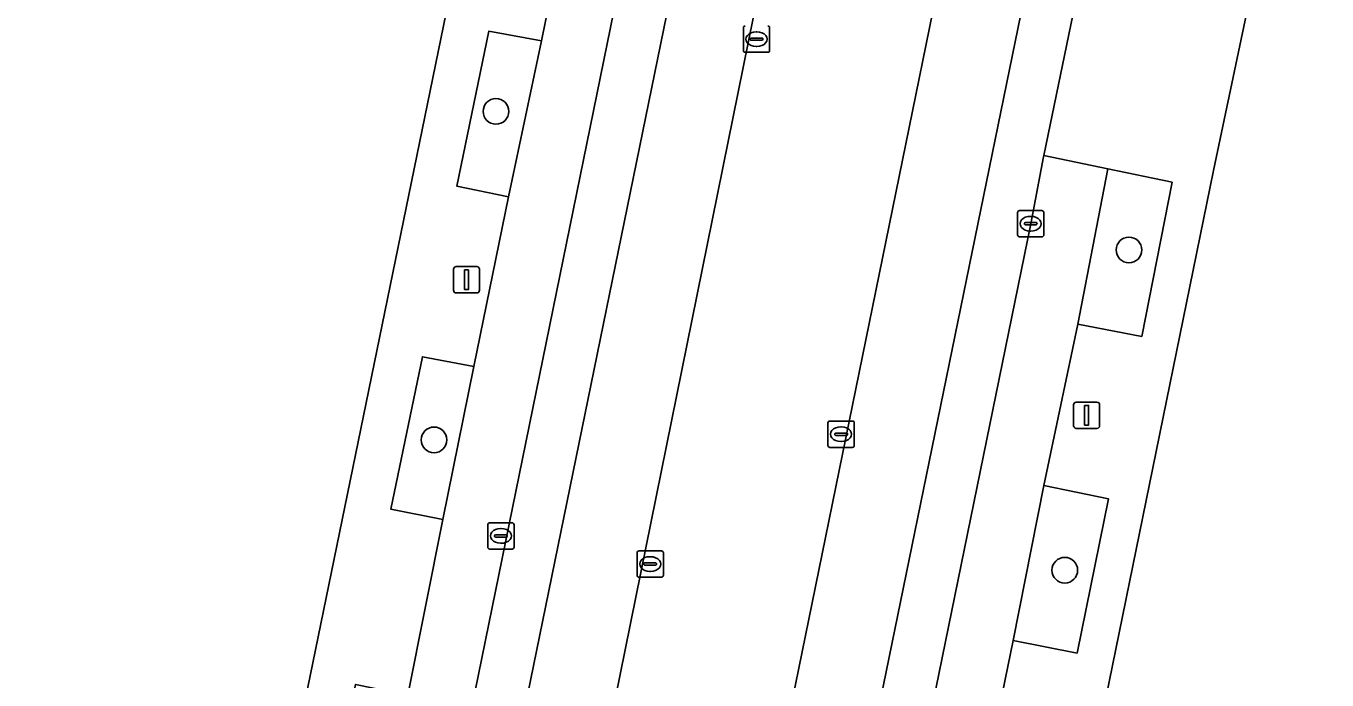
# Model space of a CAD drawing. Extents: x 157692 to 159674, y 381452 to 383291.
# Drawn here: x 158551.38 to 158600.91, y 382389.47 to 382414.37 of the extents above; entities that cross this region are included whole.
import ezdxf

# ---------------------------------------------------------------- set-up
doc = ezdxf.new("R2010")
doc.units = 0
for name, color, linetype in [('IMGEO_Berm_groen', 7, 'Continuous'), ('IMGEO_Boom', 7, 'Continuous'), ('IMGEO_Erf', 7, 'Continuous'), ('IMGEO_Groenvoorziening', 7, 'Continuous'), ('IMGEO_Kolk', 7, 'Continuous'), ('IMGEO_Lichtmast', 7, 'Continuous'), ('IMGEO_Parkeervlak_open', 7, 'Continuous'), ('IMGEO_Rijbaan_lokaal_gesloten', 7, 'Continuous'), ('IMGEO_Voetpad_open', 7, 'Continuous')]:
    doc.layers.add(name, color=color, linetype=linetype)

msp = doc.modelspace()

# ---------------------------------------------------------------- linework, layer by layer
at = {"layer": 'IMGEO_Berm_groen'}
msp.add_lwpolyline([(158594.974, 382459.491), (158588.522, 382460.914), (158587.191, 382454.412), (158580.059, 382419.567), (158566.979, 382355.038), (158573.413, 382353.716), (158587.176, 382421.152)], close=True, dxfattribs=at)
at = {"layer": 'IMGEO_Boom'}
for centre in [(158569.271, 382411.118), (158593.37, 382405.841), (158566.914, 382398.609), (158590.926, 382393.646)]:
    msp.add_circle(centre, 0.489, dxfattribs=at)
at = {"layer": 'IMGEO_Erf'}
for points in [[(158551.807, 382338.849), (158552.915, 382344.297), (158553.891, 382349.094), (158567.581, 382415.871), (158577.178, 382462.682), (158570.176, 382468.831), (158556.118, 382471.739), (158555.348, 382468.252), (158516.523, 382476.068), (158514.539, 382476.468), (158509.694, 382477.443), (158475.129, 382484.401), (158465.109, 382486.418), (158458.989, 382487.647), (158450.596, 382489.334)], [(158606.392, 382407.684), (158640.356, 382400.731), (158641.477, 382406.209), (158602.825, 382414.123), (158607.823, 382438.538), (158648.181, 382430.276), (158649.193, 382435.221), (158604.189, 382444.195), (158604.469, 382445.54), (158604.319, 382445.573), (158596.581, 382408.867), (158587.106, 382362.4), (158586.469, 382359.129), (158585.896, 382356.517), (158584.905, 382351.489), (158583.992, 382346.928)]]:
    msp.add_lwpolyline(points, dxfattribs=at)
at = {"layer": 'IMGEO_Groenvoorziening'}
for points in [[(158571, 382413.8), (158568.996, 382414.168), (158567.78, 382408.277), (158569.746, 382407.866)], [(158595.009, 382408.422), (158592.564, 382408.929), (158591.425, 382403.013), (158593.853, 382402.547)], [(158568.433, 382401.407), (158566.473, 382401.774), (158565.269, 382395.972), (158567.249, 382395.578)], [(158590.125, 382396.874), (158588.966, 382390.966), (158591.392, 382390.491), (158592.586, 382396.368)]]:
    msp.add_lwpolyline(points, close=True, dxfattribs=at)
at = {"layer": 'IMGEO_Kolk'}
for p, q in [((158578.69, 382413.443), (158578.69, 382414.295)), ((158579.178, 382414.149), (158579.203, 382414.149)), ((158579.691, 382414.295), (158579.691, 382413.443)), ((158578.949, 382413.863), (158578.949, 382413.875)), ((158579.387, 382413.826), (158578.989, 382413.826)), ((158578.992, 382413.912), (158579.39, 382413.912)), ((158579.201, 382413.589), (158579.176, 382413.589)), ((158579.433, 382413.875), (158579.433, 382413.863)), ((158579.617, 382413.369), (158578.765, 382413.369)), ((158589.128, 382406.415), (158589.128, 382407.267)), ((158589.203, 382407.341), (158590.055, 382407.341)), ((158589.616, 382407.121), (158589.641, 382407.121)), ((158590.129, 382407.267), (158590.129, 382406.415)), ((158589.387, 382406.835), (158589.387, 382406.847)), ((158589.825, 382406.798), (158589.427, 382406.798)), ((158589.43, 382406.884), (158589.828, 382406.884)), ((158589.639, 382406.561), (158589.614, 382406.561)), ((158589.871, 382406.847), (158589.871, 382406.835)), ((158590.055, 382406.341), (158589.203, 382406.341)), ((158581.911, 382398.399), (158581.911, 382399.251)), ((158581.986, 382399.325), (158582.838, 382399.325)), ((158582.399, 382399.105), (158582.424, 382399.105)), ((158582.912, 382399.251), (158582.912, 382398.399)), ((158582.17, 382398.819), (158582.17, 382398.831)), ((158582.608, 382398.782), (158582.21, 382398.782)), ((158582.213, 382398.868), (158582.611, 382398.868)), ((158582.654, 382398.831), (158582.654, 382398.819)), ((158582.838, 382398.325), (158581.986, 382398.325)), ((158582.422, 382398.545), (158582.397, 382398.545)), ((158568.96, 382394.527), (158568.96, 382395.379)), ((158569.035, 382395.453), (158569.887, 382395.453)), ((158569.448, 382395.233), (158569.473, 382395.233)), ((158569.961, 382395.379), (158569.961, 382394.527)), ((158569.219, 382394.947), (158569.219, 382394.959)), ((158569.657, 382394.91), (158569.259, 382394.91)), ((158569.262, 382394.996), (158569.66, 382394.996)), ((158569.471, 382394.673), (158569.446, 382394.673)), ((158569.703, 382394.959), (158569.703, 382394.947)), ((158569.887, 382394.453), (158569.035, 382394.453)), ((158574.643, 382393.456), (158574.643, 382394.308)), ((158574.718, 382394.382), (158575.57, 382394.382)), ((158575.131, 382394.162), (158575.156, 382394.162)), ((158575.644, 382394.308), (158575.644, 382393.456)), ((158574.902, 382393.876), (158574.902, 382393.888)), ((158575.34, 382393.839), (158574.942, 382393.839)), ((158574.945, 382393.925), (158575.343, 382393.925)), ((158575.386, 382393.888), (158575.386, 382393.876)), ((158575.57, 382393.382), (158574.718, 382393.382)), ((158575.154, 382393.602), (158575.129, 382393.602))]:
    msp.add_line(p, q, dxfattribs=at)
for points in [[(158578.69, 382413.443), (158578.69, 382414.295)], [(158579.691, 382414.295), (158579.691, 382413.443)], [(158579.617, 382413.369), (158578.765, 382413.369)], [(158589.128, 382406.415), (158589.128, 382407.267)], [(158589.203, 382407.341), (158590.055, 382407.341)], [(158590.129, 382407.267), (158590.129, 382406.415)], [(158590.055, 382406.341), (158589.203, 382406.341)], [(158581.911, 382398.399), (158581.911, 382399.251)], [(158581.986, 382399.325), (158582.838, 382399.325)], [(158582.912, 382399.251), (158582.912, 382398.399)], [(158582.838, 382398.325), (158581.986, 382398.325)], [(158568.96, 382394.527), (158568.96, 382395.379)], [(158569.035, 382395.453), (158569.887, 382395.453)], [(158569.961, 382395.379), (158569.961, 382394.527)], [(158569.887, 382394.453), (158569.035, 382394.453)], [(158574.643, 382393.456), (158574.643, 382394.308)], [(158574.718, 382394.382), (158575.57, 382394.382)], [(158575.644, 382394.308), (158575.644, 382393.456)], [(158575.57, 382393.382), (158574.718, 382393.382)]]:
    msp.add_lwpolyline(points, dxfattribs=at)
for centre, radius, start, end in [((158578.767, 382414.293), 0.0765, 91.552, 178.448), ((158578.767, 382414.293), 0.0765, 91.552, 178.448), ((158579.615, 382414.293), 0.0765, 1.552, 88.448), ((158579.615, 382414.293), 0.0765, 1.552, 88.448), ((158578.767, 382413.445), 0.0765, 181.552, 268.448), ((158578.767, 382413.445), 0.0765, 181.552, 268.448), ((158578.989, 382413.872), 0.0403, 85.8775, 175.7526), ((158578.986, 382413.862), 0.0366, 178.938, 274.7102), ((158579.39, 382413.869), 0.043, 264.8664, 352.4533), ((158579.394, 382413.874), 0.0386, 1.7309, 96.639), ((158579.615, 382413.445), 0.0765, 271.552, 358.448), ((158579.615, 382413.445), 0.0765, 271.552, 358.448), ((158589.205, 382407.265), 0.0765, 91.552, 178.448), ((158589.205, 382407.265), 0.0765, 91.552, 178.448), ((158590.053, 382407.265), 0.0765, 1.552, 88.448), ((158590.053, 382407.265), 0.0765, 1.552, 88.448), ((158589.427, 382406.844), 0.0403, 85.8775, 175.7526), ((158589.424, 382406.834), 0.0366, 178.938, 274.7102), ((158589.828, 382406.841), 0.043, 264.8664, 352.4533), ((158589.832, 382406.846), 0.0386, 1.7309, 96.639), ((158589.205, 382406.417), 0.0765, 181.552, 268.448), ((158589.205, 382406.417), 0.0765, 181.552, 268.448), ((158590.053, 382406.417), 0.0765, 271.552, 358.448), ((158590.053, 382406.417), 0.0765, 271.552, 358.448), ((158581.988, 382399.249), 0.0765, 91.552, 178.448), ((158581.988, 382399.249), 0.0765, 91.552, 178.448), ((158582.836, 382399.249), 0.0765, 1.552, 88.448), ((158582.836, 382399.249), 0.0765, 1.552, 88.448), ((158582.21, 382398.828), 0.0403, 85.8775, 175.7526), ((158582.207, 382398.818), 0.0366, 178.938, 274.7102), ((158582.611, 382398.825), 0.043, 264.8664, 352.4533), ((158582.615, 382398.83), 0.0386, 1.7309, 96.639), ((158581.988, 382398.401), 0.0765, 181.552, 268.448), ((158581.988, 382398.401), 0.0765, 181.552, 268.448), ((158582.836, 382398.401), 0.0765, 271.552, 358.448), ((158582.836, 382398.401), 0.0765, 271.552, 358.448), ((158569.037, 382395.377), 0.0765, 91.552, 178.448), ((158569.037, 382395.377), 0.0765, 91.552, 178.448), ((158569.885, 382395.377), 0.0765, 1.552, 88.448), ((158569.885, 382395.377), 0.0765, 1.552, 88.448), ((158569.259, 382394.956), 0.0403, 85.8775, 175.7526), ((158569.256, 382394.946), 0.0366, 178.938, 274.7102), ((158569.66, 382394.953), 0.043, 264.8664, 352.4533), ((158569.664, 382394.958), 0.0386, 1.7309, 96.639), ((158569.037, 382394.529), 0.0765, 181.552, 268.448), ((158569.037, 382394.529), 0.0765, 181.552, 268.448), ((158569.885, 382394.529), 0.0765, 271.552, 358.448), ((158569.885, 382394.529), 0.0765, 271.552, 358.448), ((158574.72, 382394.306), 0.0765, 91.552, 178.448), ((158574.72, 382394.306), 0.0765, 91.552, 178.448), ((158575.568, 382394.306), 0.0765, 1.552, 88.448), ((158575.568, 382394.306), 0.0765, 1.552, 88.448), ((158574.942, 382393.885), 0.0403, 85.8775, 175.7526), ((158574.939, 382393.875), 0.0366, 178.938, 274.7102), ((158575.343, 382393.882), 0.043, 264.8664, 352.4533), ((158575.347, 382393.887), 0.0386, 1.7309, 96.639), ((158574.72, 382393.458), 0.0765, 181.552, 268.448), ((158574.72, 382393.458), 0.0765, 181.552, 268.448), ((158575.568, 382393.458), 0.0765, 271.552, 358.448), ((158575.568, 382393.458), 0.0765, 271.552, 358.448)]:
    msp.add_arc(centre, radius, start, end, dxfattribs=at)
for centre, major_axis, ratio, start_param, end_param in [((158579.177, 382413.869), (-0.387, 0.002), 0.722429, 4.712389, 7.853982), ((158579.202, 382413.869), (-0.39, 0.002), 0.717154, 1.570796, 4.712389), ((158589.615, 382406.841), (-0.387, 0.002), 0.722429, 4.712389, 7.853982), ((158589.64, 382406.841), (-0.39, 0.002), 0.717154, 1.570796, 4.712389), ((158582.398, 382398.825), (-0.387, 0.002), 0.722429, 4.712389, 7.853982), ((158582.423, 382398.825), (-0.39, 0.002), 0.717154, 1.570796, 4.712389), ((158569.447, 382394.953), (-0.387, 0.002), 0.722429, 4.712389, 7.853982), ((158569.472, 382394.953), (-0.39, 0.002), 0.717154, 1.570796, 4.712389), ((158575.13, 382393.882), (-0.387, 0.002), 0.722429, 4.712389, 7.853982), ((158575.155, 382393.882), (-0.39, 0.002), 0.717154, 1.570796, 4.712389)]:
    msp.add_ellipse(centre, major_axis=major_axis, ratio=ratio, start_param=start_param, end_param=end_param, dxfattribs=at)
at = {"layer": 'IMGEO_Lichtmast'}
for p, q in [((158567.656, 382404.306), (158567.656, 382405.106)), ((158567.656, 382405.106), (158567.656, 382404.306)), ((158567.756, 382405.206), (158568.546, 382405.206)), ((158568.546, 382405.206), (158567.756, 382405.206)), ((158568.646, 382405.106), (158568.646, 382404.306)), ((158568.646, 382404.306), (158568.646, 382405.106)), ((158568.546, 382404.206), (158567.756, 382404.206)), ((158567.756, 382404.206), (158568.546, 382404.206)), ((158591.262, 382399.146), (158591.262, 382399.946)), ((158591.262, 382399.946), (158591.262, 382399.146)), ((158591.362, 382400.046), (158592.152, 382400.046)), ((158592.152, 382400.046), (158591.362, 382400.046)), ((158592.252, 382399.946), (158592.252, 382399.146)), ((158592.252, 382399.146), (158592.252, 382399.946)), ((158592.152, 382399.046), (158591.362, 382399.046)), ((158591.362, 382399.046), (158592.152, 382399.046))]:
    msp.add_line(p, q, dxfattribs=at)
for points in [[(158568.076, 382405.081), (158568.226, 382405.081), (158568.226, 382404.331), (158568.076, 382404.331), (158568.076, 382405.081)], [(158591.682, 382399.921), (158591.832, 382399.921), (158591.832, 382399.171), (158591.682, 382399.171), (158591.682, 382399.921)]]:
    msp.add_lwpolyline(points, dxfattribs=at)
for centre, start, end in [((158567.756, 382405.106), 90, 180), ((158567.756, 382405.106), 90, 180), ((158568.546, 382405.106), 0, 90), ((158568.546, 382405.106), 360, 90), ((158567.756, 382404.306), 180, 270), ((158567.756, 382404.306), 180, 270), ((158568.546, 382404.306), 270, 0), ((158568.546, 382404.306), 270, 0), ((158591.362, 382399.946), 90, 180), ((158591.362, 382399.946), 90, 180), ((158592.152, 382399.946), 0, 90), ((158592.152, 382399.946), 360, 90), ((158591.362, 382399.146), 180, 270), ((158591.362, 382399.146), 180, 270), ((158592.152, 382399.146), 270, 0), ((158592.152, 382399.146), 270, 0)]:
    msp.add_arc(centre, 0.1, start, end, dxfattribs=at)
at = {"layer": 'IMGEO_Parkeervlak_open'}
for points in [[(158574.537, 382418.739), (158582.012, 382455.393), (158579.537, 382455.865), (158578.21, 382449.322), (158576.986, 382443.423), (158575.612, 382436.565), (158574.421, 382430.657), (158573.376, 382425.652), (158572.208, 382419.746), (158571, 382413.8), (158569.746, 382407.866), (158568.433, 382401.407), (158567.249, 382395.578), (158565.92, 382388.887), (158564.692, 382383.1), (158563.813, 382378.594), (158562.58, 382372.68), (158561.335, 382366.514), (158559.885, 382359.242), (158562.307, 382358.757)], [(158588.966, 382390.966), (158590.125, 382396.874), (158591.425, 382403.013), (158592.564, 382408.929), (158590.128, 382409.434), (158590.118, 382409.384), (158589.629, 382406.841), (158585.535, 382386.77), (158581.731, 382368.157), (158584.206, 382367.648), (158584.218, 382367.734), (158585.428, 382373.799), (158586.394, 382378.488), (158587.614, 382384.405)]]:
    msp.add_lwpolyline(points, close=True, dxfattribs=at)
at = {"layer": 'IMGEO_Rijbaan_lokaal_gesloten'}
for points in [[(158626.897, 382663.441), (158613.919, 382600.583), (158592.124, 382493.966), (158591.78, 382492.336), (158584.663, 382458.624), (158576.456, 382418.202), (158561.278, 382343.885), (158559.085, 382332.976)], [(158570.442, 382323.016), (158576.228, 382350.879), (158576.268, 382351.075), (158583.576, 382387.108), (158599.733, 382466.035), (158609.586, 382513.419)], [(158609.586, 382513.419), (158599.733, 382466.035), (158583.576, 382387.108), (158576.268, 382351.075), (158578.202, 382350.697), (158578.94, 382354.449), (158581.424, 382366.714), (158581.731, 382368.157), (158585.535, 382386.77), (158589.629, 382406.841), (158590.118, 382409.384), (158590.128, 382409.434), (158593.528, 382425.909), (158597.626, 382446.019), (158598.566, 382450.838), (158599.776, 382456.65), (158601.623, 382465.39), (158601.786, 382466.067), (158602.857, 382471.213), (158605.63, 382484.188)], [(158565.678, 382348.953), (158566.54, 382353.187), (158566.979, 382355.038), (158580.059, 382419.567), (158587.191, 382454.412), (158588.522, 382460.914), (158588.892, 382462.702), (158589.146, 382463.86)], [(158595.425, 382462.991), (158595.428, 382462.214), (158595.283, 382461.352), (158595.067, 382460.049), (158594.974, 382459.491), (158587.176, 382421.152), (158573.413, 382353.716), (158573.039, 382351.86), (158572.14, 382347.357)]]:
    msp.add_lwpolyline(points, dxfattribs=at)
msp.add_lwpolyline([(158576.456, 382418.202), (158584.663, 382458.624), (158591.78, 382492.336), (158589.807, 382492.761), (158589.624, 382491.884), (158589.495, 382491.264), (158582.83, 382459.355), (158582.012, 382455.393), (158574.537, 382418.739), (158562.307, 382358.757), (158561.806, 382356.259), (158561.547, 382354.975), (158559.276, 382343.829), (158558.305, 382338.921), (158558.047, 382337.432), (158557.222, 382333.606), (158556.963, 382332.377), (158558.877, 382331.964), (158559.085, 382332.976), (158561.278, 382343.885)], close=True, dxfattribs=at)
at = {"layer": 'IMGEO_Voetpad_open'}
for points in [[(158583.992, 382346.928), (158584.905, 382351.489), (158585.896, 382356.517), (158586.469, 382359.129), (158587.106, 382362.4), (158596.581, 382408.867), (158604.319, 382445.573), (158604.469, 382445.54), (158607.237, 382458.858), (158608.979, 382458.529), (158609.487, 382460.968), (158609.544, 382461.37), (158607.502, 382461.854), (158608.011, 382464.43), (158609.286, 382470.596), (158610.558, 382476.747), (158611.007, 382478.919), (158611.26, 382480.174), (158612.335, 382485.34), (158612.716, 382487.181), (158612.801, 382487.59), (158615.373, 382500), (158629.944, 382570.322)], [(158582.772, 382464.067), (158579.352, 382464.765), (158577.178, 382462.682), (158567.581, 382415.871), (158553.891, 382349.094), (158552.915, 382344.297), (158551.807, 382338.849)], [(158567.249, 382395.578), (158565.269, 382395.972), (158566.473, 382401.774), (158568.433, 382401.407), (158569.746, 382407.866), (158567.78, 382408.277), (158568.996, 382414.168), (158571, 382413.8), (158572.208, 382419.746), (158570.204, 382420.122), (158571.427, 382426.005), (158573.376, 382425.652), (158574.421, 382430.657), (158572.457, 382431.07), (158573.662, 382436.971), (158575.612, 382436.565), (158576.986, 382443.423), (158575.049, 382443.844), (158576.28, 382449.75), (158578.21, 382449.322), (158579.537, 382455.865), (158582.012, 382455.393), (158582.83, 382459.355)], [(158593.528, 382425.909), (158590.128, 382409.434), (158592.564, 382408.929), (158595.009, 382408.422), (158593.853, 382402.547), (158591.425, 382403.013), (158590.125, 382396.874), (158592.586, 382396.368), (158591.392, 382390.491), (158588.966, 382390.966), (158587.614, 382384.405)], [(158558.305, 382338.921), (158559.276, 382343.829), (158554.929, 382344.699), (158557.119, 382355.842), (158561.547, 382354.975), (158561.806, 382356.259), (158557.369, 382357.142), (158559.355, 382366.918), (158561.335, 382366.514), (158562.58, 382372.68), (158560.611, 382373.072), (158561.826, 382378.96), (158563.813, 382378.594), (158564.692, 382383.1), (158562.76, 382383.495), (158563.928, 382389.297), (158565.92, 382388.887), (158567.249, 382395.578)]]:
    msp.add_lwpolyline(points, dxfattribs=at)

doc.saveas('drawing.dxf')
